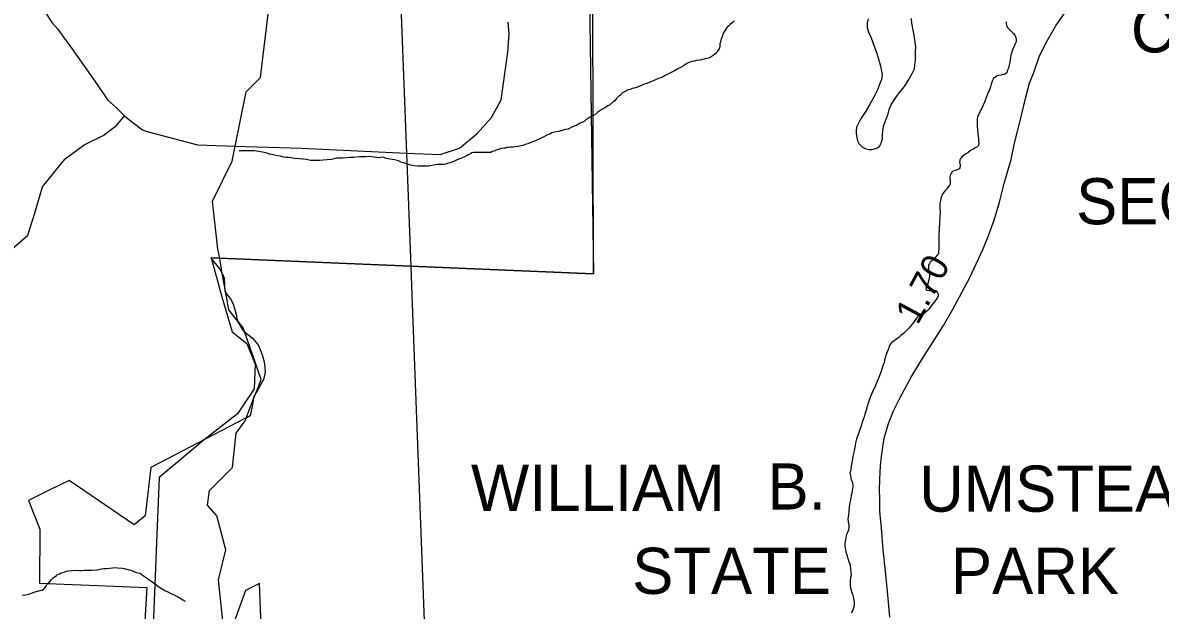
# Model space of a CAD drawing. Extents: x 2001466 to 2224147, y 644118 to 847247.
# Drawn here: x 2067310 to 2072611, y 775145 to 777882 of the extents above; entities that cross this region are included whole.
import ezdxf

# ---------------------------------------------------------------- set-up
doc = ezdxf.new("R2010")
doc.units = 0
for name, color, linetype in [('Exist Boundary Land Use Park State Division NC Parks and Recreation', 7, 'Continuous'), ('Exist Boundary Land Use Park State Division NC Parks and Recreation Label', 7, 'Continuous'), ('Exist Boundary Political City Limit New', 7, 'Continuous'), ('Exist Hydrographic Creek Single Shore', 7, 'Continuous'), ('Exist Hydrographic Lake Shore', 7, 'Continuous'), ('Exist Hydrographic Misc Water Feature', 7, 'Continuous'), ('Exist Road Non-System Type 51', 7, 'Continuous'), ('Exist Road Secondary Mileage Hundredths English Label', 7, 'Continuous'), ('Exist Utilities Electrical Transmission Line', 7, 'Continuous'), ('Map Preparation Boundary City Limit Buffer Line', 7, 'Continuous')]:
    doc.layers.add(name, color=color, linetype=linetype)

msp = doc.modelspace()

# ---------------------------------------------------------------- linework, layer by layer
at = {"layer": 'Exist Boundary Land Use Park State Division NC Parks and Recreation'}
for p, q in [((2069959.7, 779708.4), (2069969.2, 776710.9)), ((2069118.4, 776746.2), (2068227.9, 776783.2)), ((2069969.2, 776710.9), (2069118.4, 776746.2)), ((2068307, 776512.3), (2068310.8, 776494.2)), ((2068350.7, 776040.4), (2068348.5, 776039.3))]:
    msp.add_line(p, q, dxfattribs=at)
for points in [[(2068227.9, 776783.2), (2068187.1, 776784.8), (2068228.8, 776734.5), (2068240.1, 776713.7)], [(2068240.1, 776713.7), (2068240.8, 776712.5), (2068248.6, 776692.5), (2068250.4, 776664.7), (2068250.3, 776656.2)], [(2068250.3, 776656.2), (2068250.3, 776652.5), (2068252.3, 776630.4), (2068255.9, 776624.6)], [(2068255.9, 776624.6), (2068262.2, 776614.4), (2068278.3, 776596.6)], [(2068278.3, 776596.6), (2068290, 776576.5), (2068298, 776546.3), (2068305.8, 776518.3), (2068307, 776512.3)], [(2068310.8, 776494.2), (2068311.6, 776490.4), (2068318.7, 776478)], [(2068318.7, 776478), (2068327.7, 776462.3), (2068337.6, 776448.3), (2068343.4, 776443.2)], [(2068343.4, 776443.2), (2068353.5, 776434.2), (2068379.3, 776414), (2068407.2, 776381.8), (2068417.2, 776359.8), (2068426.9, 776329.8), (2068435, 776301.9), (2068438.8, 776275.8), (2068440.7, 776257.8), (2068436.7, 776237.8), (2068432.5, 776219.9), (2068408.4, 776178), (2068397.3, 776160.1)], [(2068397.3, 776160.1), (2068396.2, 776158.1), (2068386.2, 776136.1), (2068384.7, 776127.7)], [(2068384.7, 776127.7), (2068382.1, 776112.1), (2068369.8, 776050.2), (2068350.7, 776040.4)], [(2068348.5, 776039.3), (2067907, 775810.3), (2067880, 775584.4), (2067829.9, 775542.6), (2067527, 775749.9), (2067432.6, 775703.8)], [(2067432.6, 775703.8), (2067336.6, 775656.8), (2067390.1, 775522.4), (2067388.9, 775270.7), (2067888.7, 775250.4), (2067786.3, 773532.7), (2067601.6, 771339), (2069375.1, 769646.6), (2068593.3, 768486.5), (2068353, 768416.8)]]:
    msp.add_lwpolyline(points, dxfattribs=at)
at = {"layer": 'Exist Boundary Land Use Park State Division NC Parks and Recreation Label'}
msp.add_lwpolyline([(2071351.1, 775112.4), (2071341.2, 775214.6), (2071331.5, 775326.8), (2071319.6, 775427.1), (2071311.7, 775529.3), (2071305.2, 775605.4), (2071304.5, 775667.4), (2071303.2, 775703.4), (2071304.3, 775755.4), (2071307.6, 775817.4), (2071312.5, 775861.3), (2071319.6, 775915.1), (2071324.2, 775947), (2071345.6, 776014.6), (2071368.8, 776074.1), (2071398.1, 776133.5), (2071450.1, 776230.5), (2071499.8, 776313.5), (2071547.3, 776386.5), (2071601, 776471.4), (2071642.5, 776544.5), (2071686.2, 776625.7), (2071723.6, 776694.9), (2071786.4, 776829.6), (2071809.6, 776887.1), (2071837.1, 776962.6), (2071862.8, 777046.1), (2071884.6, 777133.6), (2071916.9, 777245), (2071932.5, 777320.7), (2071958.6, 777426.1), (2071982.8, 777529.6), (2072002.2, 777601.2), (2072023.3, 777654.8), (2072046.8, 777724.3), (2072078.1, 777787.7), (2072125.8, 777870.7), (2072189.6, 777961.4)], dxfattribs=at)
at = {"layer": 'Exist Boundary Political City Limit New'}
msp.add_lwpolyline([(2069931.6, 779371.1), (2069969.8, 776712.4), (2068187.6, 776786.4), (2068238.2, 776605.9), (2068286.6, 776441.8), (2068354.2, 776388.6), (2068392.9, 776292), (2068388.1, 776176.1), (2068310.8, 776060.2), (2068156.1, 775939.4), (2067945.9, 775762.9), (2067934.8, 775499.3), (2067921.4, 775150.1), (2067911.9, 774914.9), (2067766.9, 771289.9), (2069085.2, 770000), (2069478.1, 769615.5), (2068801.2, 768572.9), (2068472.6, 768418.4), (2068028.1, 768611.6), (2067139.1, 768688.9)], dxfattribs=at)
at = {"layer": 'Exist Hydrographic Creek Single Shore'}
for points in [[(2068300.4, 777307.8), (2068352, 777560.5), (2068418, 777628), (2068459, 777961.9), (2068558.9, 778396.2), (2068559.9, 778426.9)], [(2068219.9, 776828.2), (2068194.9, 777051.8), (2068285.9, 777237), (2068300.4, 777307.8)], [(2068302.1, 775942.4), (2068305, 775970.1), (2068346, 776028.3)], [(2068179.9, 775703.6), (2068288, 775809.7), (2068302.1, 775942.4)], [(2068248, 775052.6), (2068223, 775286.1), (2068256, 775426.5), (2068214, 775584.8), (2068171.9, 775635), (2068179.9, 775703.6)]]:
    msp.add_lwpolyline(points, dxfattribs=at)
at = {"layer": 'Exist Hydrographic Lake Shore'}
msp.add_lwpolyline([(2069116.8, 773534.8), (2069092, 773805), (2069016.9, 773964), (2068899.9, 774071.4), (2068882.8, 774130.8), (2068800, 774194.8), (2068690.9, 774446.4), (2068464.9, 774877.6), (2068422.9, 775029.4), (2068413.9, 775269.1), (2068347.9, 775237.6), (2068281, 775052), (2068248, 775052.6)], dxfattribs=at)
at = {"layer": 'Exist Hydrographic Misc Water Feature'}
for p, q in [((2068227.9, 776783.2), (2068219.9, 776828.2)), ((2068240.1, 776713.7), (2068227.9, 776783.2)), ((2068250.3, 776656.2), (2068240.1, 776713.7)), ((2068255.9, 776624.6), (2068250.3, 776656.2)), ((2068314.9, 776489.1), (2068310.8, 776494.2)), ((2068384.7, 776127.7), (2068397.3, 776160.1)), ((2068350.7, 776040.4), (2068384.7, 776127.7)), ((2068346, 776028.3), (2068350.7, 776040.4))]:
    msp.add_line(p, q, dxfattribs=at)
for points in [[(2070625.2, 777890.2), (2070615.5, 777880.4), (2070607.3, 777874.3), (2070599.1, 777866.2), (2070591.3, 777860.5), (2070583.3, 777848.3), (2070577.4, 777838.3), (2070573.7, 777830.3), (2070571.2, 777824.2), (2070569.6, 777816.3), (2070565.3, 777806.4), (2070563.4, 777802.2), (2070561.8, 777792.3), (2070559.5, 777786.2), (2070559.3, 777778.1), (2070559.3, 777770.4), (2070555.7, 777760.5), (2070547.5, 777750.3), (2070545.6, 777744.1), (2070541.5, 777740.3), (2070535.8, 777736.3), (2070527.6, 777730.2), (2070517.7, 777724.4), (2070505.6, 777718.1), (2070496, 777716.3), (2070485.9, 777712.2), (2070473.6, 777710), (2070465.6, 777708), (2070450.1, 777705.9), (2070440, 777704.1), (2070427.7, 777701.9), (2070411.7, 777695.8), (2070397.8, 777688.2), (2070390, 777682.1), (2070377.9, 777675.8), (2070363.7, 777667.8), (2070348.1, 777658), (2070331.9, 777649.9), (2070319.8, 777644), (2070304.1, 777635.9), (2070287.9, 777627.8), (2070277.8, 777623.6), (2070262, 777617.9), (2070248.1, 777611.5), (2070229.8, 777603.7), (2070218.1, 777599.8), (2070206, 777595.6), (2070193.9, 777589.7), (2070182.3, 777585.8), (2070170.2, 777581.5), (2070160.1, 777577.4), (2070149.9, 777575.7), (2070140.4, 777571.4), (2070128.1, 777567.6), (2070120.3, 777563.5), (2070111.9, 777559.6), (2070104.1, 777555.4), (2070100.2, 777549.6), (2070095.9, 777545.3), (2070088.3, 777539.6), (2070076, 777527.3), (2070070.1, 777519.3), (2070062.3, 777513.5), (2070046.3, 777499.3), (2070036.3, 777495.2), (2070022.3, 777485.5), (2070008.2, 777477.5), (2069990.5, 777465.2), (2069976.6, 777453.1), (2069964.5, 777449.2), (2069950.3, 777439.2), (2069936.4, 777431.2), (2069926.6, 777422.9), (2069908.5, 777415.1), (2069892.5, 777405), (2069880.4, 777401.1), (2069868.7, 777395.2), (2069852.5, 777387.1), (2069838.6, 777385.2), (2069824.2, 777380.8), (2069806.6, 777375), (2069788.6, 777372.9), (2069776.5, 777369.1)], [(2071893.2, 777886.7), (2071893.4, 777876.9), (2071895.3, 777870.9), (2071899.6, 777860.9), (2071907.2, 777852.9), (2071919.2, 777840.9), (2071927.2, 777832.8), (2071933.2, 777825), (2071937.3, 777817.1), (2071939.3, 777809), (2071939.1, 777803), (2071939.1, 777792.8), (2071935.4, 777784.9), (2071931.6, 777777), (2071927.2, 777767.1)], [(2071927.2, 777767.1), (2071923.3, 777756.7), (2071919.2, 777744.8), (2071915.6, 777732.7), (2071913.7, 777720.9), (2071911.7, 777709), (2071909.6, 777698.8), (2071907.6, 777686.9), (2071903.7, 777670.9), (2071899.4, 777660.9), (2071897.9, 777656.7), (2071895.7, 777649), (2071889.9, 777645), (2071883.8, 777640.6), (2071875.6, 777640.6), (2071869.8, 777638.7), (2071859.6, 777636.5), (2071851.6, 777634.5), (2071845.4, 777630.6), (2071837.6, 777626.5), (2071833.5, 777622.7), (2071827.8, 777610.6), (2071823.7, 777596.6), (2071820, 777584.6), (2071815.5, 777570.6), (2071811.6, 777562.7), (2071799.7, 777534.5), (2071791.9, 777512.5), (2071780, 777484.8), (2071767.9, 777460.6), (2071764, 777452.7), (2071759.7, 777442.8), (2071758.1, 777434.5), (2071757.9, 777426.4), (2071758.1, 777414.6), (2071758.1, 777404.5), (2071760.1, 777380.6), (2071762.2, 777352.8), (2071764, 777340.7), (2071764, 777330.6), (2071766.3, 777320.5), (2071766.5, 777316.8), (2071764, 777312.7), (2071762, 777308.6), (2071758.5, 777304.6), (2071752.3, 777300.7), (2071738.6, 777292.6), (2071730.2, 777288.6), (2071724.4, 777284.6), (2071714.2, 777276.5), (2071704.4, 777270.6), (2071698.6, 777266.7), (2071686.1, 777258.4), (2071680.6, 777250.3), (2071676.7, 777242.4), (2071676.3, 777232.3), (2071676.7, 777226.6), (2071678.7, 777218.5), (2071678.5, 777210.4), (2071676.7, 777206.3), (2071674.6, 777202.5), (2071668.5, 777198.6), (2071656.8, 777194.3), (2071644.7, 777190.5), (2071640.6, 777186.6), (2071636.7, 777178.3), (2071634.4, 777174.6), (2071632.4, 777168.4), (2071630.7, 777162.6), (2071630.9, 777156.4), (2071632.6, 777146.4), (2071632.8, 777134.3), (2071630.9, 777128.4), (2071628.7, 777122.3), (2071622.7, 777118.3), (2071618.6, 777110.4), (2071610.9, 777102.3), (2071604.9, 777094.2), (2071598.8, 777086.2), (2071594.9, 777078.3), (2071590.6, 777070.5), (2071588.9, 777062.2), (2071586.9, 777052.4), (2071584.8, 777040.5), (2071584.8, 777028.3), (2071584.6, 777016.2), (2071585, 777000.3), (2071584.6, 776978.4), (2071583, 776950.3), (2071580.9, 776920.2), (2071579.1, 776888.4), (2071579.1, 776860.4), (2071579.1, 776840.5), (2071579.1, 776830.4), (2071577.2, 776814.4), (2071577.2, 776806.3), (2071573.3, 776800.4), (2071565.1, 776792.3), (2071557.3, 776784.2), (2071549.3, 776776.5)], [(2069776.5, 777369.1), (2069766.4, 777362.9), (2069752.7, 777358.9), (2069738.5, 777350.9), (2069722.7, 777342.7), (2069708.6, 777336.7), (2069694.8, 777330.7), (2069678.4, 777324.7), (2069664.7, 777318.6), (2069651, 777314.6), (2069640.9, 777310.5), (2069630.7, 777308.8), (2069618.6, 777306.6), (2069606.7, 777304.7), (2069594.4, 777302.5), (2069582.5, 777302.7), (2069574.7, 777300.6), (2069566.5, 777300.7), (2069560.5, 777298.3), (2069552.5, 777298.3), (2069540.6, 777296.4), (2069526.9, 777292.5), (2069516.9, 777288.3), (2069506.8, 777284.5), (2069494.7, 777282.3), (2069491, 777278.4), (2069482.8, 777278.4), (2069478.7, 777278.3), (2069466.8, 777278.4), (2069454.7, 777278.2), (2069440.8, 777278.3), (2069430.5, 777278.3), (2069418.6, 777278), (2069411.1, 777278), (2069403.1, 777276), (2069396.9, 777272), (2069388.5, 777268), (2069380.7, 777264.3), (2069368.6, 777258), (2069354.9, 777252), (2069346.9, 777247.9), (2069334.8, 777244.1), (2069322.9, 777238.2), (2069312.8, 777234), (2069303.2, 777229.8), (2069293.1, 777228.1), (2069280.8, 777223.9), (2069272.8, 777221.8), (2069255, 777222.1), (2069245, 777222), (2069234.7, 777219.9), (2069198.8, 777213.6), (2069181, 777213.9), (2069164.8, 777213.9), (2069150.8, 777213.6), (2069135.1, 777215.6), (2069117, 777219.5), (2069102.9, 777223.7), (2069086.9, 777229.8), (2069072.9, 777233.5), (2069060.8, 777239.4), (2069043.2, 777243.3), (2069020.8, 777247.5), (2069004.6, 777249.5), (2068987, 777255.5), (2068970.8, 777253.4), (2068958.9, 777255.3), (2068947, 777255.4), (2068926.7, 777259.3), (2068909.1, 777257.2), (2068894.9, 777257.2), (2068878.9, 777257.3), (2068853.1, 777255), (2068834.7, 777255), (2068818.7, 777253), (2068801, 777251.2), (2068788.9, 777251), (2068772.9, 777251), (2068748.9, 777244.9), (2068729, 777243.1), (2068709, 777242.8), (2068693, 777240.8), (2068676.8, 777240.8), (2068662.8, 777240.9), (2068650.9, 777240.7), (2068632.9, 777244.6), (2068617.1, 777246.6), (2068598.6, 777248.6), (2068576.9, 777250.7), (2068561.1, 777252.7), (2068549, 777254.5), (2068536.7, 777254.7), (2068520.7, 777258.4), (2068510.9, 777260.3), (2068496.7, 777262.4), (2068478.7, 777266.4), (2068460.6, 777270.3), (2068448.9, 777274.1), (2068434.8, 777278.3), (2068419, 777280.3)], [(2068419, 777280.3), (2068410.8, 777282.4), (2068398.9, 777284.2), (2068389.1, 777286.1), (2068374.9, 777286.2), (2068356.7, 777286.1), (2068343.1, 777286.1), (2068318.9, 777286.2)], [(2071549.3, 776776.5), (2071543.2, 776770.5), (2071539.5, 776766.2), (2071535.6, 776760.4), (2071531.7, 776752.4), (2071531.5, 776746.4), (2071531.5, 776736.2), (2071533.1, 776728.2), (2071535.2, 776720.2), (2071535.4, 776708.4), (2071535.4, 776698.3), (2071533.8, 776690.4), (2071531.5, 776680.2), (2071529.4, 776672.4), (2071525.5, 776654.3), (2071519.6, 776646.4), (2071519.8, 776642.3), (2071519.4, 776638.3), (2071525.5, 776636.1), (2071533.8, 776634.5), (2071537.4, 776634.3), (2071545.6, 776634.3), (2071551.6, 776634.2), (2071555.9, 776634.4), (2071561.8, 776634.3), (2071567.4, 776632.6), (2071573.7, 776624.4), (2071575.6, 776618.4), (2071575.6, 776610.3), (2071573.9, 776602.4), (2071559.4, 776582.3), (2071545.8, 776564.4), (2071537.9, 776554.3), (2071529.6, 776544.2), (2071522.1, 776536.4), (2071513.9, 776530.3), (2071507.7, 776524.4), (2071498.1, 776522.2), (2071490.1, 776520.2), (2071483.9, 776516.2), (2071479.8, 776512), (2071475.7, 776506.1), (2071461.8, 776486.3), (2071455.8, 776478.3), (2071439.6, 776460.1), (2071432, 776452.3), (2071414, 776433.9), (2071403.7, 776426.2), (2071393.9, 776417.9), (2071384.1, 776410.1), (2071371.8, 776400.2), (2071359.9, 776392.2), (2071356.2, 776387.9), (2071348.4, 776376.1), (2071344.1, 776363.8), (2071340, 776351.8), (2071336.3, 776341.9), (2071328.1, 776315.9), (2071324.2, 776299.9), (2071320.5, 776287.9), (2071314.1, 776268.1), (2071308.4, 776254), (2071302.2, 776237.9), (2071290.6, 776208.1), (2071282.4, 776189.8), (2071268.4, 776159.9), (2071258.6, 776133.8), (2071248.9, 776106), (2071240.7, 776077.6), (2071235, 776057.9), (2071230.9, 776045.9), (2071226.8, 776034), (2071222.7, 776020), (2071216.9, 776003.8), (2071209.2, 775981.8), (2071203, 775963.7), (2071195, 775943.8), (2071191.3, 775925.7), (2071188.9, 775911.9), (2071187, 775897.6), (2071184.8, 775889.8), (2071183.1, 775879.9), (2071179.2, 775861.8), (2071175.1, 775839.7), (2071171.2, 775816), (2071169.4, 775797.6), (2071165.3, 775785.6), (2071167.1, 775773.6), (2071169.4, 775763.9), (2071171, 775753.9), (2071177.2, 775739.6), (2071177.2, 775731.9), (2071179.6, 775725.9), (2071177.2, 775713.7), (2071173.7, 775689.8), (2071171.4, 775679.6), (2071169.6, 775667.7), (2071167.5, 775657.9), (2071163.6, 775639.9), (2071161.8, 775623.9)], [(2068310.8, 776494.2), (2068269.9, 776545), (2068255.9, 776624.6)], [(2068343.4, 776443.2), (2068337, 776461.6), (2068314.9, 776489.1)], [(2068397.3, 776160.1), (2068420.9, 776220.4), (2068343.4, 776443.2)], [(2071161.8, 775623.9), (2071159.5, 775606), (2071157.9, 775587.6), (2071155.6, 775571.7), (2071157.5, 775557.6), (2071159.7, 775545.9), (2071159.5, 775531.7), (2071157.7, 775519.8), (2071154, 775507.9), (2071149.7, 775498), (2071146, 775485.6), (2071143.9, 775473.7), (2071141.9, 775455.7), (2071142.1, 775441.9), (2071143.9, 775429.9), (2071145.8, 775415.8), (2071150.1, 775403.7), (2071156, 775385.8), (2071160.1, 775371.8), (2071164, 775361.9), (2071166.3, 775349.8), (2071167.9, 775339.8), (2071170, 775323.7), (2071170.2, 775307.8), (2071168.1, 775298), (2071166.3, 775283.7), (2071166.1, 775269.9), (2071166.5, 775261.7), (2071168.3, 775247.6), (2071170.2, 775238.1), (2071172.2, 775230.1), (2071176.5, 775220.1), (2071180.4, 775208.1), (2071182.5, 775200.1), (2071184.3, 775186), (2071184.5, 775173.8), (2071184.1, 775163.7), (2071182.3, 775155.9), (2071178.6, 775145.9), (2071170.6, 775133.7)], [(2067306.8, 775214.5), (2067325.1, 775216.6), (2067338.8, 775220.6), (2067355.2, 775226.6), (2067366.9, 775230.5), (2067374.9, 775232.5), (2067390.9, 775236.6), (2067400.9, 775238.7), (2067406.7, 775242.7), (2067412.8, 775248.7), (2067418.8, 775256.7), (2067422.7, 775264.6), (2067428.8, 775270.6), (2067435, 775276.6), (2067442.6, 775286.8), (2067452.8, 775297), (2067461, 775302.6), (2067466.7, 775306.6), (2067472.9, 775310.9), (2067480.9, 775315.1), (2067488.7, 775318.7), (2067503, 775323), (2067512.9, 775326.8), (2067522.7, 775329), (2067537.1, 775330.9), (2067562.5, 775331), (2067574.8, 775330.8), (2067584.7, 775330.9), (2067596.5, 775331.1), (2067606.8, 775331.2), (2067619.1, 775331), (2067632.6, 775331), (2067654.8, 775333.3), (2067666.5, 775335.1), (2067676.7, 775337.3), (2067688.4, 775339.1), (2067700.7, 775339.3), (2067714.7, 775341.2), (2067728.6, 775343.2)], [(2067728.6, 775343.2), (2067742.7, 775343.5), (2067752.4, 775343.2), (2067774.7, 775341.5), (2067782.7, 775339.5), (2067800.4, 775335.6), (2067806.9, 775333.4), (2067818.6, 775329.6), (2067828.5, 775325.6), (2067838.9, 775321.6), (2067857, 775317.7)], [(2067857, 775317.7), (2067872.8, 775305.5), (2067884.6, 775297.6), (2067893.1, 775291.5), (2067912.7, 775277.5), (2067928.7, 775265.8), (2067942.7, 775255.6), (2067952.7, 775249.6), (2067975.1, 775235.6), (2067982.9, 775232), (2068003, 775221.7), (2068012.8, 775217.8), (2068026.9, 775210), (2068039, 775204.1), (2068056.9, 775194), (2068066.9, 775188)]]:
    msp.add_lwpolyline(points, dxfattribs=at)
at = {"layer": 'Exist Road Non-System Type 51'}
for points in [[(2067197.7, 778198), (2067259.2, 778130), (2067298.9, 778079.8), (2067326.4, 778047.4), (2067354, 778011.8), (2067413.9, 777932.4), (2067447.7, 777882.7), (2067473.1, 777852.2), (2067500.3, 777815.6), (2067539.3, 777762.8), (2067657.2, 777594.6), (2067705.9, 777523.3), (2067747.2, 777485.8), (2067784.7, 777448.2)], [(2069098.3, 777275.2), (2069255, 777268.1), (2069345, 777298.1), (2069427.5, 777365.7), (2069495, 777440.7), (2069540, 777523.3), (2069571, 777745.1), (2069576.8, 777831), (2069571.9, 777885.1)], [(2071250.3, 777900.7), (2071245.9, 777880.8), (2071245.5, 777860.8), (2071253, 777834.6), (2071262.6, 777816.4), (2071272.1, 777790.2), (2071289.1, 777743.9), (2071296.6, 777719.7), (2071302.2, 777697.6), (2071307.8, 777679.5), (2071315, 777641.3), (2071312.5, 777617.4), (2071302, 777591.6), (2071293.5, 777569.8), (2071279, 777542.1), (2071256.1, 777500.5), (2071239.5, 777470.9), (2071229.2, 777457.1), (2071214.7, 777433.4), (2071206.4, 777417.6), (2071196, 777395.8), (2071193.6, 777379.8), (2071193.4, 777369.8), (2071195.1, 777355.8), (2071200.7, 777331.7), (2071206.4, 777319.5), (2071224.1, 777303.2), (2071239.9, 777294.9), (2071253.9, 777292.6), (2071267.8, 777292.3), (2071283.9, 777296), (2071294, 777299.7), (2071304.2, 777309.5), (2071308.3, 777315.5), (2071312.6, 777327.4), (2071316.9, 777341.3), (2071317.3, 777363.3), (2071322.1, 777401.2), (2071334.7, 777432.9), (2071343.3, 777458.8), (2071347.7, 777478.7), (2071358.2, 777502.4), (2071372.6, 777524.2), (2071395.3, 777555.7), (2071419.9, 777585.2), (2071436.4, 777612.9), (2071457.2, 777648.4), (2071465.6, 777668.3), (2071467.9, 777684.2), (2071470.4, 777710.2), (2071471.2, 777748.1), (2071471.7, 777770.1), (2071464.8, 777824.3), (2071453.9, 777880.5), (2071452.4, 777902.5)], [(2066892, 776494.9), (2067013.4, 776641.8), (2067222.1, 776795.2), (2067334.6, 776892.8), (2067364.6, 776990.3), (2067402.1, 777118), (2067507.7, 777248.3), (2067596, 777313.1), (2067684.3, 777357.3), (2067747.2, 777403.2), (2067784.7, 777448.2)], [(2067784.7, 777448.2), (2067816.3, 777423.1), (2067867.5, 777384), (2067883.4, 777377.7), (2068124, 777313.6), (2068300.4, 777307.8)], [(2068300.4, 777307.8), (2068609.8, 777297.4), (2069098.3, 777275.2)]]:
    msp.add_lwpolyline(points, dxfattribs=at)
at = {"layer": 'Exist Utilities Electrical Transmission Line'}
for p, q in [((2069055.9, 778391.5), (2069098.3, 777275.2)), ((2069098.3, 777275.2), (2069118.4, 776746.2)), ((2069118.4, 776746.2), (2069123.5, 776613.1))]:
    msp.add_line(p, q, dxfattribs=at)
msp.add_lwpolyline([(2069123.5, 776613.1), (2069240.5, 773536.5), (2069247.9, 773307.3), (2069648.2, 772829.1), (2070007.4, 772401.8), (2070495.7, 771825.8), (2070985.1, 771243.6)], dxfattribs=at)
at = {"layer": 'Map Preparation Boundary City Limit Buffer Line'}
msp.add_lwpolyline([(2069931.6, 779371.1), (2069969.8, 776712.4), (2068187.6, 776786.4), (2068238.2, 776605.9), (2068286.6, 776441.8), (2068354.2, 776388.6), (2068392.9, 776292), (2068388.1, 776176.1), (2068310.8, 776060.2), (2068156.1, 775939.4), (2067945.9, 775762.9), (2067934.8, 775499.3), (2067921.4, 775150.1), (2067911.9, 774914.9), (2067766.9, 771289.9), (2069085.2, 770000), (2069478.1, 769615.5), (2068801.2, 768572.9), (2068472.6, 768418.4), (2068028.1, 768611.6), (2067139.1, 768688.9)], dxfattribs=at)

# ---------------------------------------------------------------- texts
at = {"layer": 'Exist Boundary Land Use Park State Division NC Parks and Recreation'}
for s, p in [('CREEK', (2072474.8, 777744.3)), ('SECTION', (2072219.4, 776943.3)), ('WILLIAM', (2069399, 775608.2)), ('B.', (2070781.2, 775614.4)), ('UMSTEAD', (2071487.8, 775604.1)), ('STATE       PARK', (2070150.4, 775221.2))]:
    msp.add_text(s, height=215, dxfattribs=at).set_placement(p)
at = {"layer": 'Exist Road Secondary Mileage Hundredths English Label'}
msp.add_text('1.70', height=125, rotation=61.6082, dxfattribs=at).set_placement((2071480.6, 776469.8))

doc.saveas('drawing.dxf')
